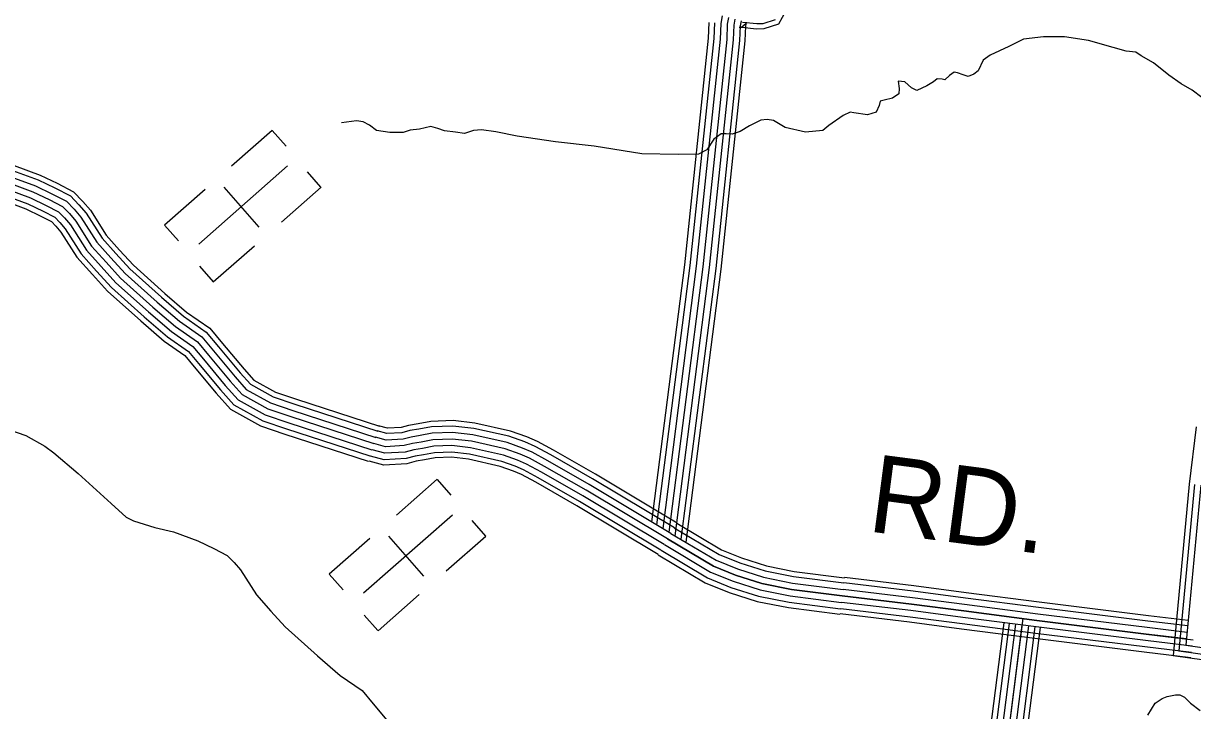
# Model space of a CAD drawing. Extents: x 1788175 to 1969470, y 584502 to 738744.
# Drawn here: x 1922686 to 1928256, y 648203 to 651477 of the extents above; entities that cross this region are included whole.
import ezdxf

# ---------------------------------------------------------------- set-up
doc = ezdxf.new("R2010")
doc.units = 0
for name, color, linetype in [('DESIGN - ROW - Right-of-Way and Easement Labels', 7, 'Continuous'), ('DESIGN - TRANSPORTATION - Text', 7, 'Continuous'), ('DESIGN - UTILITIES - Cable (Underground) with Text', 7, 'Continuous'), ('SURVEY - CONTOURS - Index with Text', 7, 'Continuous'), ('SURVEY - TRANSPORTATION - Roads', 7, 'Continuous')]:
    doc.layers.add(name, color=color, linetype=linetype)

msp = doc.modelspace()

# ---------------------------------------------------------------- linework, layer by layer
at = {"layer": 'DESIGN - TRANSPORTATION - Text'}
for points in [[(1928300.1, 651123.5), (1928253.6, 651158.9), (1928201.2, 651188.2), (1928142.7, 651229.4), (1928069.9, 651288.5), (1928011.5, 651321.7), (1927985.2, 651339.4), (1927939.2, 651344.7), (1927877, 651361.9), (1927760.5, 651394.3), (1927646.3, 651412.7), (1927546.3, 651413.3), (1927450.4, 651401.9), (1927380.9, 651366.9), (1927291.4, 651325.6), (1927257.8, 651301.1), (1927234.4, 651250.6), (1927214.6, 651234.3), (1927186.8, 651223.9), (1927162.7, 651231.6), (1927136.5, 651241.3), (1927120.5, 651245), (1927098.7, 651228.7), (1927075, 651208.3), (1927062.9, 651210.2), (1927038.9, 651211.8), (1927021.1, 651197.6), (1926989.4, 651179.1), (1926941.7, 651156.4), (1926917.5, 651170.1), (1926885.1, 651197.6), (1926853.1, 651201.2), (1926857.5, 651167.2), (1926855.9, 651141.1), (1926826.1, 651120.7), (1926786.3, 651110.1), (1926768.3, 651105.9), (1926762.6, 651085.7), (1926749, 651053.5), (1926707.2, 651040.9)], [(1926707.2, 651040.9), (1926643, 651050), (1926625, 651053.8), (1926591.2, 651037.3), (1926523.8, 650990.2), (1926494.1, 650965.8), (1926412.2, 650958.6), (1926315.9, 650981.3), (1926259.5, 651014.5), (1926229.5, 651018.1), (1926199.5, 651015.7), (1926145.9, 650988.9), (1926100.2, 650962.2), (1926062.4, 650949.7), (1926034.3, 650951.3), (1926010.3, 650950.9), (1925974.7, 650924.4), (1925941.4, 650873.8), (1925901.6, 650853.3), (1925805.6, 650851.9), (1925631.6, 650855.5), (1925405.1, 650892.3), (1925220.9, 650911.7), (1925038.5, 650939.2), (1924936.2, 650959.8), (1924868.1, 650968.8), (1924830.2, 650966.3), (1924788.4, 650951.7), (1924744.3, 650959.1), (1924692.2, 650964.4), (1924660, 650975.9), (1924627.9, 650985.5), (1924574.1, 650972.7), (1924528.1, 650968), (1924496.3, 650957.6), (1924432.3, 650956.7), (1924368.2, 650965.8), (1924335.8, 650991.4), (1924305.6, 651007), (1924273.6, 651012.5), (1924201.7, 651003.5)], [(1928042.6, 648182.3), (1928060.4, 648210.8), (1928078.2, 648239.3), (1928110.2, 648260.7), (1928135.1, 648271.3), (1928174.3, 648278.5), (1928195.7, 648278.5), (1928217, 648267.8), (1928245.5, 648239.3), (1928291.8, 648203.7)]]:
    msp.add_lwpolyline(points, dxfattribs=at)
at = {"layer": 'DESIGN - UTILITIES - Cable (Underground) with Text'}
for p, q in [((1923872, 650966.5), (1923678.1, 650796.1)), ((1923872.1, 650966.4), (1923937.8, 650891.7)), ((1924104.1, 650696.5), (1924039.3, 650770.3)), ((1923551.7, 650684.9), (1923358.9, 650515.4)), ((1923640.6, 650696.5), (1923808.1, 650506)), ((1923915.4, 650530.3), (1924104.2, 650696.4)), ((1923358.8, 650515.4), (1923424.7, 650440.5)), ((1923591.2, 650245.2), (1923787, 650417.5)), ((1923525.4, 650320), (1923590.8, 650245.7)), ((1924656.8, 649305), (1924463, 649134.6)), ((1924657, 649304.9), (1924722.7, 649230.2)), ((1924889, 649034.9), (1924824.2, 649108.7)), ((1924336.6, 649023.4), (1924143.7, 648853.8)), ((1924425.5, 649034.9), (1924592.9, 648844.5)), ((1924700.3, 648868.8), (1924889.1, 649034.9)), ((1924143.7, 648853.9), (1924209.6, 648779)), ((1924376, 648583.7), (1924571.9, 648755.9)), ((1924310.2, 648658.5), (1924375.6, 648584.2))]:
    msp.add_line(p, q, dxfattribs=at)
for points in [[(1923522.3, 650425.6), (1923945.1, 650797.4)], [(1924307.2, 648764.1), (1924730, 649135.8)]]:
    msp.add_lwpolyline(points, dxfattribs=at)
at = {"layer": 'SURVEY - CONTOURS - Index with Text'}
for points in [[(1928272.5, 649554.7), (1928239, 649282.6), (1928162.7, 648466), (1928516.2, 648416)], [(1928264.6, 649279.8), (1928190.6, 648488), (1928519.7, 648441.5)], [(1928295.4, 649276.5), (1928224.2, 648514.6), (1928524, 648472.2)]]:
    msp.add_lwpolyline(points, dxfattribs=at)
at = {"layer": 'SURVEY - TRANSPORTATION - Roads'}
for points in [[(1926319, 651536.4), (1926283.9, 651472.9), (1926213, 651449.9), (1926178.7, 651449.4), (1926109.5, 651456.9), (1926095.3, 651457.7), (1926109.5, 651460.7), (1926127.4, 651476.8)], [(1925952.1, 651481.5), (1925949, 651406.4), (1925835.5, 650326.9), (1925678.7, 649102.9)], [(1925977.8, 651478.8), (1925974.6, 651404.5), (1925861.1, 650324), (1925702.8, 649088.5)], [(1926015, 651512), (1926008.7, 651475.4), (1926005.5, 651402.2), (1925891.8, 650320.4), (1925731.8, 649071.2)], [(1926045.1, 651504.2), (1926039.5, 651472.1), (1926036.5, 651400), (1925922.6, 650316.8), (1925760.8, 649053.8)], [(1926075.2, 651496.4), (1926070.4, 651468.8), (1926067.4, 651397.7), (1925953.4, 650313.2), (1925789.9, 649036.5)], [(1926105.3, 651488.6), (1926101.3, 651465.5), (1926098.3, 651395.4), (1925984.2, 650309.6), (1925818.9, 649019.3)], [(1926129.3, 651482.4), (1926125.9, 651462.8), (1926123, 651393.6), (1926008.8, 650306.7), (1925842.1, 649005.5)], [(1926267, 651493.4), (1926208.9, 651474.6), (1926179.8, 651474.2), (1926111.5, 651481.5)], [(1922642.3, 650800), (1922766, 650754.2), (1922847.2, 650714.9), (1922925.3, 650674.7), (1922969.6, 650628.9), (1923005.7, 650586.6), (1923080.8, 650468.3), (1923144.7, 650396.9), (1923210.4, 650325.3), (1923360.5, 650190.6), (1923463.6, 650101.6), (1923574.4, 650024.9), (1923634.8, 649952.4), (1923737.4, 649828.9), (1923783.5, 649777.7), (1923886.7, 649720.2), (1923987.2, 649686.4), (1924382.5, 649557.9)], [(1922626.3, 650746.5), (1922744.2, 650702.8), (1922822.3, 650665), (1922891.7, 650629.4), (1922928.3, 650591.4), (1922960.8, 650553.4), (1923036.2, 650434.6), (1923103.4, 650359.5), (1923171.2, 650285.6), (1923323.7, 650148.8), (1923429.4, 650057.5), (1923536.4, 649983.4), (1923592, 649916.8), (1923695.3, 649792.5), (1923748.2, 649733.5), (1923864.1, 649669), (1923969.7, 649633.5), (1924365.2, 649504.9)], [(1922635.2, 650776.3), (1922756.3, 650731.4), (1922836.2, 650692.8), (1922910.4, 650654.6), (1922951.3, 650612.3), (1922985.8, 650571.9), (1923061, 650453.4), (1923126.3, 650380.3), (1923193, 650307.7), (1923344.2, 650172.1), (1923448.4, 650082), (1923557.6, 650006.5), (1923615.8, 649936.6), (1923718.7, 649812.8), (1923767.8, 649758.1), (1923876.7, 649697.5), (1923979.5, 649662.9), (1924374.8, 649534.4)], [(1922608.6, 650687), (1922719.9, 650645.7), (1922794.7, 650609.6), (1922854.2, 650578.9), (1922882.4, 650549.7), (1922910.8, 650516.5), (1922986.6, 650397.1), (1923057.4, 650317.9), (1923127.5, 650241.5), (1923282.7, 650102.3), (1923391.4, 650008.4), (1923494.2, 649937.2), (1923544.3, 649877.1), (1923648.3, 649751.9), (1923709, 649684.4), (1923838.9, 649612.1), (1923950.2, 649574.6), (1924346.1, 649445.9)], [(1922617.5, 650716.7), (1922732, 650674.3), (1922808.5, 650637.3), (1922872.9, 650604.2), (1922905.4, 650570.6), (1922935.8, 650535), (1923011.4, 650415.8), (1923080.4, 650338.7), (1923149.4, 650263.6), (1923303.2, 650125.5), (1923410.4, 650032.9), (1923515.3, 649960.3), (1923568.2, 649896.9), (1923671.8, 649772.2), (1923728.6, 649708.9), (1923851.5, 649640.6), (1923960, 649604), (1924355.7, 649475.4)], [(1922617.5, 650716.7), (1922732, 650674.3), (1922808.5, 650637.3), (1922872.9, 650604.2), (1922905.4, 650570.6), (1922935.8, 650535), (1923011.4, 650415.8), (1923080.4, 650338.7), (1923149.4, 650263.6), (1923303.2, 650125.5), (1923410.4, 650032.9), (1923515.3, 649960.3), (1923568.2, 649896.9), (1923671.8, 649772.2), (1923728.6, 649708.9), (1923851.5, 649640.6), (1923960, 649604), (1924355.7, 649475.4)], [(1922592.3, 650632.5), (1922697.6, 650593.5), (1922769.3, 650558.8), (1922819.9, 650532.8), (1922840.4, 650511.5), (1922865.1, 650482.7), (1922941.2, 650362.8), (1923015.4, 650279.8), (1923087.6, 650201.1), (1923245.2, 650059.7), (1923356.6, 649963.5), (1923455.6, 649894.9), (1923500.7, 649840.8), (1923605.4, 649714.9), (1923673.2, 649639.4), (1923815.9, 649560), (1923932.4, 649520.8), (1924328.5, 649392)], [(1922599.7, 650657.2), (1922707.7, 650617.2), (1922780.8, 650581.8), (1922835.5, 650553.7), (1922859.5, 650528.8), (1922885.8, 650498), (1922961.8, 650378.3), (1923034.5, 650297.1), (1923105.7, 650219.4), (1923262.2, 650079), (1923372.4, 649983.8), (1923473.1, 649914.1), (1923520.5, 649857.3), (1923624.9, 649731.7), (1923689.4, 649659.8), (1923826.3, 649583.6), (1923940.5, 649545.2), (1924336.5, 649416.5)], [(1922471.3, 649590.8), (1922698.3, 649513.9), (1922789, 649463.1), (1922831.4, 649431.7), (1922946.7, 649333.2), (1923104.6, 649189.2), (1923175.4, 649124.1), (1923211.7, 649106.6), (1923312.1, 649076), (1923402.3, 649055.2), (1923516.9, 649012.8), (1923593.4, 648975.8), (1923657.8, 648942.6), (1923690.2, 648909), (1923720.7, 648873.4), (1923796.3, 648754.3), (1923865.3, 648677.2), (1923934.2, 648602), (1924088, 648464), (1924195.2, 648371.4), (1924300.2, 648298.8), (1924353, 648235.4), (1924456.7, 648110.7)], [(1925800.4, 649096.2), (1925410.9, 649329.1), (1925211.7, 649443.4), (1925135, 649484.7), (1925084.7, 649506.8), (1925006.3, 649534.7), (1924836.2, 649572.6), (1924732.9, 649584.6), (1924627.5, 649580.8), (1924566.4, 649569), (1924521.5, 649562), (1924485.8, 649552.5), (1924420.9, 649548.6), (1924378.6, 649560.1)], [(1925771.3, 649047.5), (1925382.2, 649280.1), (1925184.1, 649393.8), (1925110.1, 649433.7), (1925063.7, 649454), (1924990.6, 649480.1), (1924826.7, 649516.6), (1924730.6, 649527.8), (1924633.9, 649524.3), (1924576.2, 649513.2), (1924533.2, 649506.4), (1924494.8, 649496.2), (1924415.1, 649491.5), (1924363.8, 649505.4)], [(1925787.2, 649074.2), (1925397.9, 649306.9), (1925199.2, 649420.9), (1925123.7, 649461.6), (1925075.2, 649482.9), (1924999.2, 649509.9), (1924831.9, 649547.2), (1924731.9, 649558.9), (1924630.4, 649555.2), (1924570.9, 649543.7), (1924526.8, 649536.8), (1924489.9, 649527), (1924418.3, 649522.7), (1924371.9, 649535.3)], [(1925739.5, 648994.3), (1925350.9, 649226.6), (1925154, 649339.7), (1925083, 649377.9), (1925040.9, 649396.4), (1924973.4, 649420.4), (1924816.3, 649455.4), (1924728.1, 649465.7), (1924640.9, 649462.5), (1924586.9, 649452.1), (1924546.1, 649445.7), (1924504.7, 649434.7), (1924408.6, 649429), (1924347.5, 649445.5)], [(1925755.4, 649020.9), (1925366.5, 649253.4), (1925169.1, 649366.7), (1925096.6, 649405.8), (1925052.3, 649425.2), (1924982, 649450.2), (1924821.5, 649486), (1924729.4, 649496.7), (1924637.4, 649493.4), (1924581.6, 649482.6), (1924539.6, 649476), (1924499.8, 649465.4), (1924411.9, 649460.2), (1924355.7, 649475.4)], [(1925755.4, 649020.9), (1925366.5, 649253.4), (1925169.1, 649366.7), (1925096.6, 649405.8), (1925052.3, 649425.2), (1924982, 649450.2), (1924821.5, 649486), (1924729.4, 649496.7), (1924637.4, 649493.4), (1924581.6, 649482.6), (1924539.6, 649476), (1924499.8, 649465.4), (1924411.9, 649460.2), (1924355.7, 649475.4)], [(1925710.9, 648946.5), (1925322.7, 649178.5), (1925126.9, 649291), (1925058.5, 649327.8), (1925020.3, 649344.5), (1924957.9, 649366.8), (1924807, 649400.4), (1924725.9, 649409.8), (1924647.3, 649407), (1924596.5, 649397.2), (1924557.6, 649391.1), (1924513.6, 649379.4), (1924402.9, 649372.8), (1924333, 649391.7)], [(1925723.6, 648967.7), (1925335.2, 649199.9), (1925138.9, 649312.6), (1925069.4, 649350), (1925029.4, 649367.5), (1924964.8, 649390.5), (1924811.2, 649424.8), (1924726.9, 649434.6), (1924644.5, 649431.6), (1924592.3, 649421.6), (1924552.5, 649415.3), (1924509.7, 649403.9), (1924405.4, 649397.7), (1924339.4, 649415.6)], [(1925787.1, 649074.2), (1926001, 648947.1), (1926099, 648907.2), (1926219.9, 648868.7), (1926354.7, 648841.7), (1926594.9, 648811.4)], [(1925799.7, 649095.5), (1926012, 648969.3), (1926107.4, 648930.4), (1926226.1, 648892.6), (1926358.7, 648866.1), (1926598, 648835.9)], [(1926587.1, 648749.9), (1926344.7, 648780.5), (1926204.4, 648808.5), (1926077.8, 648848.8), (1925973.3, 648891.4), (1925755.4, 649021)], [(1925755.4, 649021), (1925973.3, 648891.4), (1926077.8, 648848.8), (1926204.4, 648808.5), (1926344.7, 648780.5), (1926587.1, 648749.9)], [(1925771.2, 649047.6), (1925987.1, 648919.2), (1926088.4, 648878), (1926212.1, 648838.6), (1926349.7, 648811.1), (1926591, 648780.6)], [(1925723.7, 648967.7), (1925945.6, 648835.7), (1926056.7, 648790.5), (1926188.8, 648748.4), (1926334.7, 648719.2), (1926579.3, 648688.3)], [(1925739.6, 648994.3), (1925959.4, 648863.6), (1926067.3, 648819.6), (1926196.6, 648778.5), (1926339.7, 648749.9), (1926583.2, 648719.1)], [(1925710.6, 648945.6), (1925934.1, 648812.6), (1926047.9, 648766.3), (1926182.4, 648723.5), (1926330.6, 648693.8), (1926576.1, 648662.8)], [(1928232.8, 648606.6), (1928043, 648629.6), (1927522.4, 648694.3), (1927174.1, 648739.4), (1926925.3, 648772), (1926594.5, 648811.4)], [(1928235.2, 648632.2), (1928046.1, 648655.1), (1927525.7, 648719.8), (1927177.4, 648764.9), (1926928.5, 648797.5), (1926597.5, 648837)], [(1926587.1, 648749.9), (1926917.6, 648710.5), (1927166, 648677.9), (1927514.6, 648632.8), (1928035.5, 648568), (1928257.8, 648541.1)], [(1928227, 648544.8), (1928035.5, 648568), (1927514.6, 648632.8), (1927166, 648677.9), (1926917.6, 648710.5), (1926587.1, 648749.9)], [(1928229.9, 648575.7), (1928039.2, 648598.8), (1927518.5, 648663.5), (1927170, 648708.7), (1926921.5, 648741.2), (1926590.8, 648780.6)], [(1928250.4, 648479.6), (1928027.9, 648506.5), (1927506.8, 648571.3), (1927158, 648616.4), (1926909.9, 648648.9), (1926579.8, 648688.3)], [(1928254.1, 648510.3), (1928031.7, 648537.3), (1927510.7, 648602), (1927162, 648647.2), (1926913.8, 648679.7), (1926583.4, 648719.1)], [(1928247.4, 648455), (1928024.9, 648481.9), (1927503.7, 648546.7), (1927154.8, 648591.9), (1926906.9, 648624.4), (1926576.8, 648663.7)], [(1927447, 648641.5), (1927361.1, 647965.4)], [(1927356.1, 648622), (1927274.1, 647976.4)], [(1927381.6, 648618.7), (1927299.6, 647973.2)], [(1927412.4, 648614.8), (1927330.4, 647969.3)], [(1927443.1, 648610.8), (1927361.1, 647965.4)], [(1927473.9, 648606.8), (1927391.9, 647961.5)], [(1927504.6, 648602.8), (1927422.7, 647957.5)], [(1927529.1, 648599.7), (1927447.2, 647954.4)]]:
    msp.add_lwpolyline(points, dxfattribs=at)

# ---------------------------------------------------------------- texts
at = {"layer": 'DESIGN - ROW - Right-of-Way and Easement Labels'}
msp.add_text('RD.', height=370, rotation=352.537, dxfattribs=at).set_placement((1926700.9, 649058.5))

doc.saveas('drawing.dxf')
